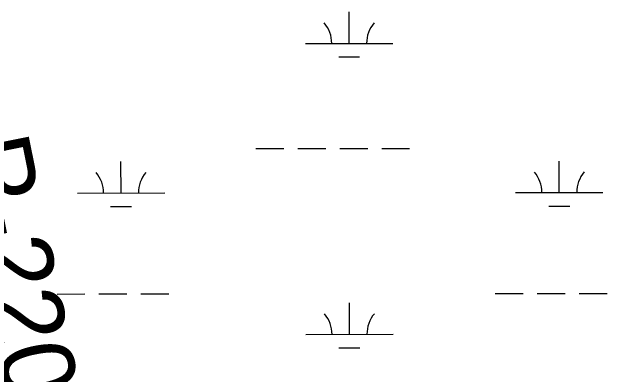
# Model space of a CAD drawing. Extents: x 3297753 to 3335611, y 652252 to 677623.
# Drawn here: x 3316138 to 3316820, y 665967 to 666381 of the extents above; entities that cross this region are included whole.
import ezdxf

# ---------------------------------------------------------------- set-up
doc = ezdxf.new("R2010")
doc.units = 0
doc.layers.add('V-RIVR-RANG-IDEN', color=7, linetype='Continuous')
doc.layers.add('V-WETL-SWMP', color=7, linetype='Continuous')

msp = doc.modelspace()

# ---------------------------------------------------------------- linework, layer by layer
at = {"layer": 'V-WETL-SWMP'}
for p, q in [((3316524.4, 666345.08), (3316524.36, 666381.08)), ((3316474.4, 666345.03), (3316574.4, 666345.13)), ((3316512.42, 666329.64), (3316536.42, 666329.66)), ((3316417.68, 666224.9), (3316449.68, 666224.93)), ((3316465.68, 666224.95), (3316497.68, 666224.98)), ((3316513.68, 666225), (3316545.68, 666225.03)), ((3316561.68, 666225.05), (3316593.68, 666225.08)), ((3316263.14, 666174), (3316263.1, 666210)), ((3316765.05, 666174.51), (3316765.01, 666210.51)), ((3316213.14, 666173.95), (3316313.14, 666174.05)), ((3316715.05, 666174.46), (3316815.05, 666174.56)), ((3316251.15, 666158.56), (3316275.15, 666158.58)), ((3316753.06, 666159.07), (3316777.06, 666159.09)), ((3316189.85, 666058.5), (3316221.85, 666058.53)), ((3316237.85, 666058.54), (3316269.85, 666058.58)), ((3316285.85, 666058.59), (3316317.85, 666058.63)), ((3316691.76, 666059.01), (3316723.76, 666059.04)), ((3316739.76, 666059.06), (3316771.76, 666059.09)), ((3316787.76, 666059.1), (3316819.76, 666059.14)), ((3316524.74, 666012.41), (3316524.7, 666048.41)), ((3316474.74, 666012.36), (3316574.74, 666012.46)), ((3316512.76, 665996.96), (3316536.76, 665996.99))]:
    msp.add_line(p, q, dxfattribs=at)
for centre, start, end in [((3316469.16, 666345.5), 359.28648, 40.83014), ((3316579.64, 666345.61), 139.28648, 180.83014), ((3316207.9, 666174.42), 359.28648, 40.83014), ((3316318.38, 666174.53), 139.28648, 180.83014), ((3316709.8, 666174.93), 359.28648, 40.83014), ((3316820.29, 666175.04), 139.28648, 180.83014), ((3316469.5, 666012.82), 359.28648, 40.83014), ((3316579.98, 666012.94), 139.28648, 180.83014)]:
    msp.add_arc(centre, 35.25, start, end, dxfattribs=at)

# ---------------------------------------------------------------- texts
at = {"layer": 'V-RIVR-RANG-IDEN'}
msp.add_text('R-220.2', height=83, rotation=281.37487, dxfattribs=at).set_placement((3316074.44, 666231.03))

doc.saveas('drawing.dxf')
